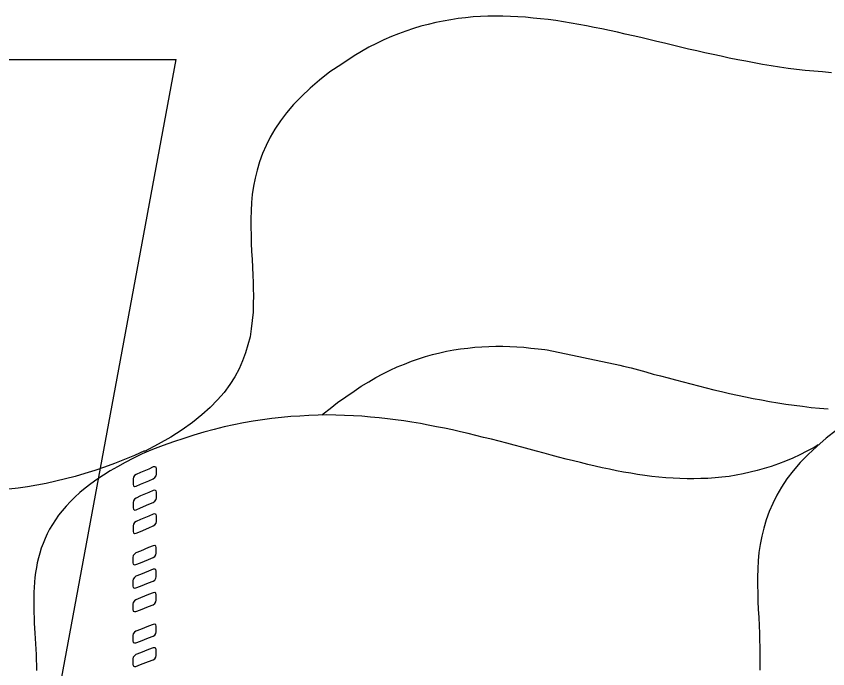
# Model space of a CAD drawing. Extents: x 638850 to 644908, y 297188 to 298900.
# Drawn here: x 639263.21 to 639312.43, y 297585.31 to 297624.89 of the extents above; entities that cross this region are included whole.
import ezdxf

# ---------------------------------------------------------------- set-up
doc = ezdxf.new("R2010")
doc.units = 0
for name, color, linetype in [('1', 7, 'Continuous'), ('16', 7, 'Continuous'), ('2', 7, 'Continuous'), ('7', 7, 'Continuous')]:
    doc.layers.add(name, color=color, linetype=linetype)

msp = doc.modelspace()

# ---------------------------------------------------------------- linework, layer by layer
at = {"layer": '1'}
msp.add_line((639263.629, 297572.193), (639272.92, 297622.264), dxfattribs=at)
at = {"layer": '16'}
for points in [[(639271.522, 297596.843), (639271.63, 297596.905), (639271.692, 297597.013), (639271.722, 297597.121), (639271.722, 297597.121), (639271.722, 297597.197), (639271.722, 297597.367), (639271.722, 297597.445), (639271.722, 297597.445), (639271.692, 297597.537), (639271.63, 297597.57), (639271.522, 297597.553), (639271.522, 297597.553), (639271.26, 297597.429), (639270.75, 297597.213), (639270.488, 297597.089), (639270.488, 297597.089), (639270.396, 297597.027), (639270.318, 297596.935), (639270.302, 297596.827), (639270.302, 297596.827), (639270.302, 297596.735), (639270.302, 297596.581), (639270.302, 297596.487), (639270.302, 297596.487), (639270.318, 297596.411), (639270.396, 297596.365), (639270.488, 297596.379), (639270.488, 297596.379), (639270.75, 297596.503), (639271.26, 297596.719), (639271.522, 297596.843), (639271.522, 297596.843), (639271.522, 297596.843)], [(639271.522, 297595.407), (639271.63, 297595.482), (639271.692, 297595.577), (639271.722, 297595.685), (639271.722, 297595.685), (639271.722, 297595.777), (639271.722, 297595.931), (639271.722, 297596.025), (639271.722, 297596.025), (639271.692, 297596.101), (639271.63, 297596.147), (639271.522, 297596.133), (639271.522, 297596.133), (639271.26, 297596.009), (639270.75, 297595.793), (639270.488, 297595.669), (639270.488, 297595.669), (639270.396, 297595.607), (639270.318, 297595.499), (639270.302, 297595.407), (639270.302, 297595.407), (639270.302, 297595.315), (639270.302, 297595.158), (639270.302, 297595.067), (639270.302, 297595.067), (639270.318, 297594.988), (639270.396, 297594.942), (639270.488, 297594.959), (639270.488, 297594.959), (639270.75, 297595.083), (639271.26, 297595.299), (639271.522, 297595.407), (639271.522, 297595.407), (639271.522, 297595.407)], [(639271.522, 297593.987), (639271.63, 297594.049), (639271.692, 297594.141), (639271.722, 297594.249), (639271.722, 297594.249), (639271.722, 297594.34), (639271.722, 297594.494), (639271.722, 297594.589), (639271.722, 297594.589), (639271.692, 297594.664), (639271.63, 297594.71), (639271.522, 297594.697), (639271.522, 297594.697), (639271.26, 297594.573), (639270.75, 297594.373), (639270.488, 297594.249), (639270.488, 297594.249), (639270.396, 297594.186), (639270.318, 297594.078), (639270.302, 297593.987), (639270.302, 297593.987), (639270.302, 297593.892), (639270.302, 297593.738), (639270.302, 297593.646), (639270.302, 297593.646), (639270.318, 297593.568), (639270.396, 297593.522), (639270.488, 297593.538), (639270.488, 297593.538), (639270.75, 297593.646), (639271.26, 297593.862), (639271.522, 297593.987), (639271.522, 297593.987), (639271.522, 297593.987)], [(639271.522, 297592.07), (639271.614, 297592.132), (639271.676, 297592.226), (639271.709, 297592.334), (639271.709, 297592.334), (639271.709, 297592.426), (639271.709, 297592.58), (639271.709, 297592.672), (639271.709, 297592.672), (639271.676, 297592.75), (639271.614, 297592.796), (639271.522, 297592.78), (639271.522, 297592.78), (639271.244, 297592.672), (639270.75, 297592.456), (639270.472, 297592.348), (639270.472, 297592.348), (639270.38, 297592.272), (639270.302, 297592.178), (639270.288, 297592.07), (639270.288, 297592.07), (639270.288, 297591.994), (639270.288, 297591.824), (639270.288, 297591.746), (639270.288, 297591.746), (639270.302, 297591.654), (639270.38, 297591.621), (639270.472, 297591.638), (639270.472, 297591.638), (639270.75, 297591.746), (639271.244, 297591.948), (639271.522, 297592.07), (639271.522, 297592.07), (639271.522, 297592.07)], [(639271.522, 297590.633), (639271.614, 297590.695), (639271.676, 297590.803), (639271.709, 297590.898), (639271.709, 297590.898), (639271.709, 297590.99), (639271.709, 297591.16), (639271.709, 297591.238), (639271.709, 297591.238), (639271.676, 297591.33), (639271.614, 297591.36), (639271.522, 297591.346), (639271.522, 297591.346), (639271.244, 297591.238), (639270.75, 297591.036), (639270.472, 297590.928), (639270.472, 297590.928), (639270.38, 297590.852), (639270.302, 297590.757), (639270.288, 297590.649), (639270.288, 297590.649), (639270.288, 297590.574), (639270.288, 297590.404), (639270.288, 297590.325), (639270.288, 297590.325), (639270.302, 297590.234), (639270.38, 297590.201), (639270.472, 297590.217), (639270.472, 297590.217), (639270.75, 297590.325), (639271.244, 297590.525), (639271.522, 297590.633), (639271.522, 297590.633), (639271.522, 297590.633)], [(639271.522, 297589.197), (639271.614, 297589.275), (639271.676, 297589.367), (639271.709, 297589.475), (639271.709, 297589.475), (639271.709, 297589.553), (639271.709, 297589.723), (639271.709, 297589.802), (639271.709, 297589.802), (639271.676, 297589.893), (639271.614, 297589.939), (639271.522, 297589.923), (639271.522, 297589.923), (639271.244, 297589.815), (639270.75, 297589.615), (639270.472, 297589.491), (639270.472, 297589.491), (639270.38, 297589.429), (639270.302, 297589.337), (639270.288, 297589.229), (639270.288, 297589.229), (639270.288, 297589.151), (639270.288, 297588.981), (639270.288, 297588.905), (639270.288, 297588.905), (639270.302, 297588.811), (639270.38, 297588.781), (639270.472, 297588.781), (639270.472, 297588.781), (639270.75, 297588.889), (639271.244, 297589.089), (639271.522, 297589.197), (639271.522, 297589.197), (639271.522, 297589.197)], [(639271.522, 297587.299), (639271.614, 297587.361), (639271.676, 297587.453), (639271.709, 297587.561), (639271.709, 297587.561), (639271.709, 297587.652), (639271.709, 297587.809), (639271.709, 297587.901), (639271.709, 297587.901), (639271.676, 297587.979), (639271.614, 297588.025), (639271.522, 297588.009), (639271.522, 297588.009), (639271.244, 297587.901), (639270.75, 297587.701), (639270.472, 297587.593), (639270.472, 297587.593), (639270.38, 297587.531), (639270.302, 297587.436), (639270.288, 297587.328), (639270.288, 297587.328), (639270.288, 297587.253), (639270.288, 297587.083), (639270.288, 297587.004), (639270.288, 297587.004), (639270.302, 297586.913), (639270.38, 297586.88), (639270.472, 297586.88), (639270.472, 297586.88), (639270.75, 297586.991), (639271.244, 297587.191), (639271.522, 297587.299), (639271.522, 297587.299), (639271.522, 297587.299)], [(639271.522, 297585.862), (639271.614, 297585.924), (639271.676, 297586.016), (639271.709, 297586.124), (639271.709, 297586.124), (639271.709, 297586.219), (639271.709, 297586.373), (639271.709, 297586.464), (639271.709, 297586.464), (639271.676, 297586.556), (639271.614, 297586.589), (639271.522, 297586.589), (639271.522, 297586.589), (639271.244, 297586.481), (639270.75, 297586.278), (639270.472, 297586.17), (639270.472, 297586.17), (639270.38, 297586.108), (639270.302, 297586.016), (639270.288, 297585.908), (639270.288, 297585.908), (639270.288, 297585.833), (639270.288, 297585.663), (639270.288, 297585.584), (639270.288, 297585.584), (639270.302, 297585.492), (639270.38, 297585.46), (639270.472, 297585.46), (639270.472, 297585.46), (639270.75, 297585.568), (639271.244, 297585.754), (639271.522, 297585.862), (639271.522, 297585.862), (639271.522, 297585.862)]]:
    msp.add_lwpolyline(points, dxfattribs=at)
at = {"layer": '2'}
msp.add_line((639295.422, 297604.654), (639299.815, 297603.728), dxfattribs=at)
for points in [[(639312.651, 297621.462), (639312.109, 297621.509), (639311.585, 297621.554), (639311.058, 297621.599), (639310.536, 297621.662), (639310.025, 297621.721), (639309.501, 297621.8), (639308.99, 297621.878), (639308.48, 297621.971), (639307.971, 297622.065), (639307.46, 297622.157), (639306.965, 297622.247), (639306.459, 297622.355), (639305.964, 297622.468), (639305.469, 297622.571), (639304.976, 297622.679), (639304.481, 297622.787), (639303.984, 297622.9), (639303.507, 297623.021), (639303.012, 297623.129), (639302.535, 297623.253), (639302.054, 297623.361), (639301.577, 297623.485), (639301.1, 297623.593), (639300.618, 297623.701), (639300.141, 297623.809), (639299.678, 297623.917), (639299.201, 297624.025), (639298.737, 297624.117), (639298.258, 297624.212), (639297.794, 297624.304), (639297.329, 297624.394), (639296.867, 297624.473), (639296.404, 297624.549), (639295.943, 297624.628), (639295.477, 297624.689), (639295.013, 297624.736), (639294.566, 297624.781), (639294.102, 297624.826), (639293.639, 297624.86), (639293.191, 297624.873), (639292.73, 297624.889), (639292.28, 297624.889), (639291.816, 297624.889), (639291.368, 297624.873), (639290.921, 297624.844), (639290.457, 297624.797), (639290.009, 297624.752), (639289.562, 297624.673), (639289.098, 297624.596), (639288.653, 297624.502), (639288.203, 297624.394), (639287.755, 297624.286), (639287.307, 297624.149), (639286.844, 297623.993), (639286.398, 297623.825), (639285.962, 297623.656), (639285.516, 297623.453), (639285.053, 297623.237), (639284.605, 297623.003), (639284.157, 297622.742), (639283.707, 297622.481), (639283.707, 297622.481)], [(639283.707, 297622.482), (639282.951, 297621.987), (639282.242, 297621.51), (639281.608, 297621.015), (639281.039, 297620.52), (639280.512, 297620.025), (639280.033, 297619.53), (639279.614, 297619.035), (639279.232, 297618.542), (639278.906, 297618.047), (639278.611, 297617.554), (639278.366, 297617.059), (639278.15, 297616.569), (639277.965, 297616.058), (639277.826, 297615.563), (639277.7, 297615.066), (639277.61, 297614.573), (639277.531, 297614.078), (639277.484, 297613.585), (639277.454, 297613.09), (639277.439, 297612.595), (639277.439, 297612.102), (639277.454, 297611.607), (639277.47, 297611.115), (639277.484, 297610.635), (639277.517, 297610.143), (639277.547, 297609.661), (639277.562, 297609.166), (639277.562, 297609.166), (639277.576, 297608.766), (639277.592, 297608.347), (639277.61, 297607.949), (639277.61, 297607.949), (639277.592, 297607.438), (639277.576, 297606.945), (639277.531, 297606.435), (639277.47, 297605.94), (639277.394, 297605.447), (639277.268, 297604.952), (639277.128, 297604.473), (639276.944, 297603.98), (639276.725, 297603.501), (639276.467, 297603.021), (639276.172, 297602.56), (639275.816, 297602.079), (639275.414, 297601.617), (639274.966, 297601.154), (639274.471, 297600.706), (639273.902, 297600.256), (639273.283, 297599.808), (639272.59, 297599.361), (639271.832, 297598.929), (639270.999, 297598.497), (639270.999, 297598.497), (639270.999, 297598.497), (639270.999, 297598.528), (639270.999, 297598.528), (639270.999, 297598.528), (639270.38, 297598.249), (639269.78, 297598.002), (639269.177, 297597.754), (639268.571, 297597.538), (639267.973, 297597.338), (639267.383, 297597.156), (639266.783, 297596.982), (639266.195, 297596.827), (639265.624, 297596.69), (639265.037, 297596.55), (639264.465, 297596.442), (639263.896, 297596.35), (639263.34, 297596.271), (639262.766, 297596.197)], [(639281.745, 297600.697), (639281.824, 297600.767), (639282.256, 297601.106), (639282.704, 297601.462), (639283.199, 297601.815), (639283.707, 297602.157), (639283.707, 297602.157), (639284.139, 297602.45), (639284.589, 297602.711), (639285.021, 297602.976), (639285.455, 297603.206), (639285.901, 297603.424), (639286.319, 297603.624), (639286.751, 297603.793), (639287.183, 297603.964), (639287.6, 297604.117), (639288.032, 297604.256), (639288.466, 297604.382), (639288.898, 297604.472), (639289.316, 297604.567), (639289.748, 297604.657), (639290.165, 297604.72), (639290.599, 297604.765), (639291.031, 297604.814), (639291.447, 297604.844), (639291.879, 297604.859), (639292.298, 297604.873), (639292.73, 297604.873), (639293.144, 297604.859), (639293.576, 297604.844), (639293.994, 297604.814), (639294.426, 297604.765), (639294.858, 297604.72), (639295.274, 297604.675), (639295.422, 297604.653)], [(639299.815, 297603.728), (639300.049, 297603.669), (639300.497, 297603.561), (639300.944, 297603.437), (639301.392, 297603.314), (639301.842, 297603.19), (639302.29, 297603.084), (639302.751, 297602.96), (639303.199, 297602.834), (639303.665, 297602.711), (639304.126, 297602.589), (639304.589, 297602.465), (639305.051, 297602.357), (639305.516, 297602.234), (639305.993, 297602.126), (639306.473, 297602.018), (639306.952, 297601.91), (639307.431, 297601.802), (639307.908, 297601.709), (639308.403, 297601.617), (639308.896, 297601.523), (639309.391, 297601.444), (639309.888, 297601.37), (639310.394, 297601.291), (639310.905, 297601.232), (639311.416, 297601.169), (639311.922, 297601.12), (639312.449, 297601.075)], [(639311.855, 297598.886), (639311.598, 297598.742), (639311.166, 297598.512), (639310.734, 297598.294), (639310.302, 297598.094), (639309.87, 297597.912), (639309.438, 297597.738), (639309.006, 297597.588), (639308.572, 297597.462), (639308.14, 297597.338), (639307.724, 297597.23), (639307.292, 297597.138), (639306.873, 297597.061), (639306.441, 297596.982), (639306.009, 297596.935), (639305.591, 297596.89), (639305.159, 297596.859), (639304.74, 297596.845), (639304.308, 297596.827), (639303.894, 297596.827), (639303.462, 297596.845), (639303.044, 297596.874), (639302.612, 297596.89), (639302.18, 297596.935), (639301.763, 297596.982), (639301.331, 297597.043), (639300.899, 297597.106), (639300.481, 297597.169), (639300.049, 297597.246), (639299.617, 297597.322), (639299.185, 297597.414), (639298.753, 297597.509), (639298.319, 297597.601), (639297.869, 297597.709), (639297.437, 297597.817), (639297.005, 297597.925), (639296.557, 297598.035), (639296.109, 297598.157), (639295.661, 297598.265), (639295.229, 297598.389), (639294.768, 297598.512), (639294.318, 297598.634), (639293.87, 297598.758), (639293.407, 297598.866), (639292.959, 297598.992), (639292.496, 297599.113), (639292.032, 297599.237), (639291.555, 297599.347), (639291.089, 297599.469), (639290.628, 297599.577), (639290.151, 297599.685), (639289.67, 297599.795), (639289.193, 297599.903), (639288.698, 297599.995), (639288.203, 297600.087), (639287.723, 297600.18), (639287.213, 297600.274), (639286.718, 297600.348), (639286.211, 297600.411), (639285.73, 297600.472), (639285.224, 297600.535), (639284.699, 297600.58), (639284.173, 297600.627), (639283.662, 297600.659), (639283.122, 297600.675), (639282.596, 297600.688), (639282.056, 297600.706), (639281.516, 297600.688), (639280.96, 297600.675), (639280.42, 297600.643), (639279.864, 297600.612), (639279.293, 297600.549), (639278.721, 297600.486), (639278.15, 297600.411), (639277.576, 297600.335), (639276.991, 297600.227), (639276.404, 297600.103), (639275.816, 297599.979), (639275.216, 297599.824), (639274.595, 297599.655), (639273.994, 297599.484), (639273.377, 297599.284), (639272.743, 297599.082), (639272.124, 297598.852), (639271.476, 297598.605), (639270.842, 297598.344), (639270.842, 297598.344), (639270.842, 297598.344), (639270.842, 297598.344), (639270.842, 297598.344), (639270.842, 297598.344), (639270.32, 297598.08), (639269.825, 297597.833), (639269.348, 297597.57), (639268.916, 297597.322), (639268.497, 297597.061), (639268.11, 297596.798), (639267.737, 297596.535), (639267.399, 297596.258), (639267.075, 297595.995), (639266.765, 297595.716)], [(639312.967, 297599.792), (639312.333, 297599.298), (639311.76, 297598.803), (639311.237, 297598.309), (639310.759, 297597.815), (639310.34, 297597.321), (639309.954, 297596.827), (639309.63, 297596.333), (639309.336, 297595.836), (639309.09, 297595.342), (639308.874, 297594.848), (639308.688, 297594.34), (639308.55, 297593.846), (639308.426, 297593.352), (639308.334, 297592.858), (639308.256, 297592.361), (639308.21, 297591.867), (639308.178, 297591.373), (639308.164, 297590.879), (639308.164, 297590.385), (639308.178, 297589.891), (639308.194, 297589.397), (639308.21, 297588.919), (639308.24, 297588.425), (639308.272, 297587.947), (639308.286, 297587.453), (639308.286, 297587.453), (639308.318, 297586.232), (639308.318, 297586.232), (639308.318, 297585.722), (639308.302, 297585.228)], [(639266.765, 297595.716), (639266.504, 297595.455), (639266.243, 297595.176), (639266.009, 297594.897), (639265.777, 297594.62), (639265.595, 297594.341), (639265.408, 297594.064), (639265.237, 297593.785), (639265.084, 297593.493), (639264.96, 297593.214), (639264.839, 297592.921), (639264.726, 297592.629), (639264.636, 297592.332), (639264.557, 297592.041), (639264.494, 297591.749), (639264.436, 297591.452), (639264.389, 297591.162), (639264.344, 297590.853), (639264.328, 297590.559), (639264.294, 297590.248), (639264.281, 297589.956), (639264.281, 297589.645), (639264.281, 297589.339), (639264.281, 297589.031), (639264.281, 297588.72), (639264.294, 297588.412), (639264.312, 297588.088), (639264.328, 297587.778), (639264.344, 297587.469), (639264.357, 297587.145), (639264.389, 297586.835), (639264.402, 297586.511), (639264.42, 297586.187), (639264.42, 297585.863), (639264.436, 297585.539), (639264.436, 297585.215)]]:
    msp.add_lwpolyline(points, dxfattribs=at)
at = {"layer": '7'}
msp.add_line((639251.513, 297622.264), (639272.92, 297622.264), dxfattribs=at)

doc.saveas('drawing.dxf')
